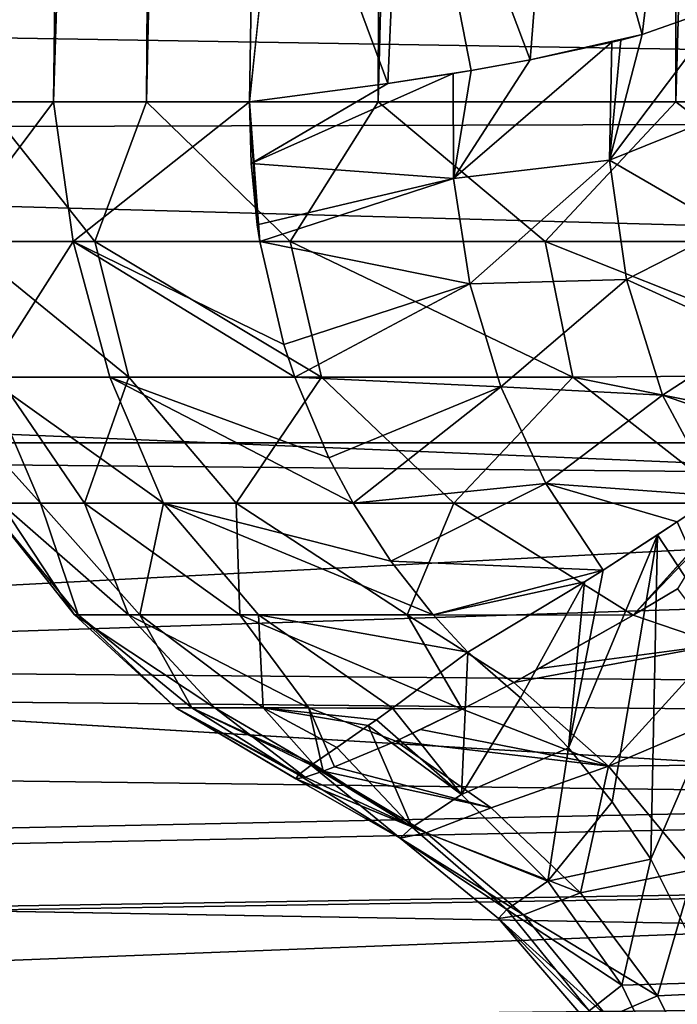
# Model space of a CAD drawing. Header units: millimetres. Extents: x -100 to 100, y -64 to 136.
# Tile 429 of 530: x -14.16 to -12.36, y 76.57 to 79.26. Entities that reach past the tile are written whole.
import ezdxf

# ---------------------------------------------------------------- set-up
doc = ezdxf.new("R2010")
doc.units = ezdxf.units.MM
doc.header["$LTSCALE"] = 159.143519
for name, color, linetype in [('10', 7, 'CONTINUOUS'), ('18', 7, 'CONTINUOUS'), ('19', 7, 'CONTINUOUS'), ('236', 7, 'CONTINUOUS'), ('237', 7, 'CONTINUOUS'), ('238', 7, 'CONTINUOUS'), ('255', 7, 'CONTINUOUS'), ('275', 7, 'CONTINUOUS'), ('283', 7, 'CONTINUOUS'), ('397', 7, 'CONTINUOUS'), ('407', 7, 'CONTINUOUS'), ('412', 7, 'CONTINUOUS'), ('437', 7, 'CONTINUOUS')]:
    doc.layers.add(name, color=color, linetype=linetype)

msp = doc.modelspace()

# ---------------------------------------------------------------- linework, layer by layer
at = {"layer": '10', "color": 7, "linetype": 'CONTINUOUS', "true_color": 0x8c979c}
for points in [[(-12.363, 77.7046, -6.756), (-12.2487, 77.5525, -6.7154), (-12.4833, 77.6325, -6.3911), (-12.363, 77.7046, -6.756)], [(-12.4833, 77.6325, -6.3911), (-12.2487, 77.5525, -6.7154), (-12.7401, 77.4865, -5.4889), (-12.4833, 77.6325, -6.3911)], [(-12.7401, 77.4865, -5.4889), (-12.2487, 77.5525, -6.7154), (-12.8098, 77.4488, -5.2056), (-12.7401, 77.4865, -5.4889)], [(-12.8098, 77.4488, -5.2056), (-12.2487, 77.5525, -6.7154), (-12.5507, 77.2197, -5.2134), (-12.8098, 77.4488, -5.2056)], [(-12.2487, 77.5525, -6.7154), (-12.1456, 77.3922, -6.6794), (-12.5507, 77.2197, -5.2134), (-12.2487, 77.5525, -6.7154)], [(-12.9524, 77.1424, 3.5299), (-12.9351, 77.5315, 5.1499), (-13.141, 77.378, 3.9949), (-12.9524, 77.1424, 3.5299)], [(-12.7918, 77.4064, 5.1769), (-12.9351, 77.5315, 5.1499), (-12.9524, 77.1424, 3.5299), (-12.7918, 77.4064, 5.1769)], [(-12.8098, 77.4488, -5.2056), (-12.5507, 77.2197, -5.2134), (-12.9509, 77.3756, -4.5638), (-12.8098, 77.4488, -5.2056)], [(-12.66, 77.2697, 5.2066), (-12.7918, 77.4064, 5.1769), (-12.9524, 77.1424, 3.5299), (-12.66, 77.2697, 5.2066)], [(-13.1845, 77.3468, 3.6872), (-12.9524, 77.1424, 3.5299), (-13.141, 77.378, 3.9949), (-13.1845, 77.3468, 3.6872)], [(-12.5507, 77.2197, -5.2134), (-13.0648, 77.3199, -3.953), (-12.9509, 77.3756, -4.5638), (-12.5507, 77.2197, -5.2134)], [(-12.1456, 77.3922, -6.6794), (-12.0544, 77.2251, -6.648), (-12.5507, 77.2197, -5.2134), (-12.1456, 77.3922, -6.6794)], [(-13.2073, 77.3309, 3.5134), (-12.9524, 77.1424, 3.5299), (-13.1845, 77.3468, 3.6872), (-13.2073, 77.3309, 3.5134)], [(-13.2073, 77.3309, 3.5134), (-13.2937, 77.2705, 2.7199), (-13.0874, 77.0528, 1.7876), (-13.2073, 77.3309, 3.5134)], [(-12.9524, 77.1424, 3.5299), (-13.2073, 77.3309, 3.5134), (-13.0874, 77.0528, 1.7876), (-12.9524, 77.1424, 3.5299)], [(-12.5507, 77.2197, -5.2134), (-13.1323, 77.2886, -3.5346), (-13.0648, 77.3199, -3.953), (-12.5507, 77.2197, -5.2134)], [(-13.0874, 77.0528, 1.7876), (-13.2937, 77.2705, 2.7199), (-13.3578, 77.2261, 1.8729), (-13.0874, 77.0528, 1.7876)], [(-12.8717, 77.1061, -3.524), (-13.3, 77.2177, -2.1477), (-13.1323, 77.2886, -3.5346), (-12.8717, 77.1061, -3.524)], [(-12.5507, 77.2197, -5.2134), (-12.8717, 77.1061, -3.524), (-13.1323, 77.2886, -3.5346), (-12.5507, 77.2197, -5.2134)], [(-12.7168, 76.9055, 3.5621), (-12.66, 77.2697, 5.2066), (-12.9524, 77.1424, 3.5299), (-12.7168, 76.9055, 3.5621)], [(-12.5408, 77.1224, 5.2386), (-12.66, 77.2697, 5.2066), (-12.7168, 76.9055, 3.5621), (-12.5408, 77.1224, 5.2386)], [(-13.3635, 77.2222, 1.7756), (-13.3984, 77.1962, 0.9001), (-13.1201, 77.0233, 0.0065), (-13.3635, 77.2222, 1.7756)], [(-13.3635, 77.2222, 1.7756), (-13.0874, 77.0528, 1.7876), (-13.3578, 77.2261, 1.8729), (-13.3635, 77.2222, 1.7756)], [(-13.0874, 77.0528, 1.7876), (-13.3635, 77.2222, 1.7756), (-13.1201, 77.0233, 0.0065), (-13.0874, 77.0528, 1.7876)], [(-13.3308, 77.2063, -1.7824), (-13.3, 77.2177, -2.1477), (-12.8717, 77.1061, -3.524), (-13.3308, 77.2063, -1.7824)], [(-12.5507, 77.2197, -5.2134), (-12.6276, 76.8735, -3.5378), (-12.8717, 77.1061, -3.524), (-12.5507, 77.2197, -5.2134)], [(-12.5507, 77.2197, -5.2134), (-12.3171, 76.9375, -5.2492), (-12.6276, 76.8735, -3.5378), (-12.5507, 77.2197, -5.2134)], [(-12.5507, 77.2197, -5.2134), (-12.0544, 77.2251, -6.648), (-12.3171, 76.9375, -5.2492), (-12.5507, 77.2197, -5.2134)], [(-13.1201, 77.0233, 0.0065), (-13.3984, 77.1962, 0.9001), (-13.4056, 77.1853, 0.0024), (-13.1201, 77.0233, 0.0065)], [(-13.1201, 77.0233, 0.0065), (-13.4056, 77.1853, 0.0024), (-13.0488, 77.0382, -1.775), (-13.1201, 77.0233, 0.0065)], [(-13.4056, 77.1853, 0.0024), (-13.4041, 77.1849, -0.1344), (-13.0488, 77.0382, -1.775), (-13.4056, 77.1853, 0.0024)], [(-13.0488, 77.0382, -1.775), (-13.4041, 77.1849, -0.1344), (-13.3802, 77.1897, -0.9662), (-13.0488, 77.0382, -1.775)], [(-13.3308, 77.2063, -1.7824), (-13.0488, 77.0382, -1.775), (-13.3802, 77.1897, -0.9662), (-13.3308, 77.2063, -1.7824)], [(-13.0488, 77.0382, -1.775), (-13.3308, 77.2063, -1.7824), (-12.8717, 77.1061, -3.524), (-13.0488, 77.0382, -1.775)], [(-12.7168, 76.9055, 3.5621), (-12.9524, 77.1424, 3.5299), (-13.0874, 77.0528, 1.7876), (-12.7168, 76.9055, 3.5621)], [(-12.6276, 76.8735, -3.5378), (-13.0488, 77.0382, -1.775), (-12.8717, 77.1061, -3.524), (-12.6276, 76.8735, -3.5378)], [(-12.4351, 76.9657, 5.2728), (-12.5408, 77.1224, 5.2386), (-12.7168, 76.9055, 3.5621), (-12.4351, 76.9657, 5.2728)], [(-12.8291, 76.8285, 1.8046), (-13.0874, 77.0528, 1.7876), (-13.1201, 77.0233, 0.0065), (-12.8291, 76.8285, 1.8046)], [(-12.8291, 76.8285, 1.8046), (-12.7168, 76.9055, 3.5621), (-13.0874, 77.0528, 1.7876), (-12.8291, 76.8285, 1.8046)], [(-12.7838, 76.8134, -1.7781), (-13.1201, 77.0233, 0.0065), (-13.0488, 77.0382, -1.775), (-12.7838, 76.8134, -1.7781)], [(-12.8513, 76.8037, 0.0124), (-12.8291, 76.8285, 1.8046), (-13.1201, 77.0233, 0.0065), (-12.8513, 76.8037, 0.0124)], [(-12.8513, 76.8037, 0.0124), (-13.1201, 77.0233, 0.0065), (-12.7838, 76.8134, -1.7781), (-12.8513, 76.8037, 0.0124)], [(-12.7838, 76.8134, -1.7781), (-13.0488, 77.0382, -1.775), (-12.6276, 76.8735, -3.5378), (-12.7838, 76.8134, -1.7781)], [(-12.5151, 76.622, 3.5989), (-12.4351, 76.9657, 5.2728), (-12.7168, 76.9055, 3.5621), (-12.5151, 76.622, 3.5989)], [(-12.2671, 76.6288, 5.3466), (-12.4351, 76.9657, 5.2728), (-12.5151, 76.622, 3.5989), (-12.2671, 76.6288, 5.3466)], [(-12.3171, 76.9375, -5.2492), (-12.4172, 76.5923, -3.5577), (-12.6276, 76.8735, -3.5378), (-12.3171, 76.9375, -5.2492)], [(-12.3171, 76.9375, -5.2492), (-12.1291, 76.6064, -5.298), (-12.4172, 76.5923, -3.5577), (-12.3171, 76.9375, -5.2492)], [(-12.5151, 76.622, 3.5989), (-12.7168, 76.9055, 3.5621), (-12.8291, 76.8285, 1.8046), (-12.5151, 76.622, 3.5989)], [(-12.4172, 76.5923, -3.5577), (-12.7838, 76.8134, -1.7781), (-12.6276, 76.8735, -3.5378), (-12.4172, 76.5923, -3.5577)], [(-12.6041, 76.5517, 1.8235), (-12.8291, 76.8285, 1.8046), (-12.8513, 76.8037, 0.0124), (-12.6041, 76.5517, 1.8235)], [(-12.5529, 76.5341, -1.7838), (-12.8513, 76.8037, 0.0124), (-12.7838, 76.8134, -1.7781), (-12.5529, 76.5341, -1.7838)], [(-12.6041, 76.5517, 1.8235), (-12.5151, 76.622, 3.5989), (-12.8291, 76.8285, 1.8046), (-12.6041, 76.5517, 1.8235)], [(-12.5529, 76.5341, -1.7838), (-12.7838, 76.8134, -1.7781), (-12.4172, 76.5923, -3.5577), (-12.5529, 76.5341, -1.7838)], [(-12.6158, 76.5286, 0.0181), (-12.6041, 76.5517, 1.8235), (-12.8513, 76.8037, 0.0124), (-12.6158, 76.5286, 0.0181)], [(-12.6158, 76.5286, 0.0181), (-12.8513, 76.8037, 0.0124), (-12.5529, 76.5341, -1.7838), (-12.6158, 76.5286, 0.0181)], [(-12.3602, 76.2999, 3.6394), (-12.5151, 76.622, 3.5989), (-12.6041, 76.5517, 1.8235), (-12.3602, 76.2999, 3.6394)], [(-12.3602, 76.2999, 3.6394), (-12.2671, 76.6288, 5.3466), (-12.5151, 76.622, 3.5989), (-12.3602, 76.2999, 3.6394)], [(-12.254, 76.2707, -3.5833), (-12.5529, 76.5341, -1.7838), (-12.4172, 76.5923, -3.5577), (-12.254, 76.2707, -3.5833)], [(-12.1291, 76.6064, -5.298), (-12.254, 76.2707, -3.5833), (-12.4172, 76.5923, -3.5577), (-12.1291, 76.6064, -5.298)]]:
    msp.add_3dface(points, dxfattribs=at)
at = {"layer": '18', "color": 7, "linetype": 'CONTINUOUS', "true_color": 0x8c979c}
for points in [[(-14.4115, 79.0349, 2.1052), (-14.3533, 78.6532, 2.288), (-14.0675, 79.0349, 3.772), (-14.4115, 79.0349, 2.1052)], [(-14.3533, 78.6532, 2.288), (-14.0138, 78.6532, 3.8556), (-14.0675, 79.0349, 3.772), (-14.3533, 78.6532, 2.288)], [(-13.9541, 78.6532, -4.0664), (-14.3172, 78.6532, -2.5041), (-14.2574, 79.0349, -2.975), (-13.9541, 78.6532, -4.0664)], [(-13.813, 79.0349, -4.6179), (-13.9541, 78.6532, -4.0664), (-14.2574, 79.0349, -2.975), (-13.813, 79.0349, -4.6179)], [(-14.0675, 79.0349, 3.772), (-14.0138, 78.6532, 3.8556), (-13.5315, 79.035, 5.3873), (-14.0675, 79.0349, 3.772)], [(-14.0138, 78.6532, 3.8556), (-13.5036, 78.6532, 5.3762), (-13.5315, 79.035, 5.3873), (-14.0138, 78.6532, 3.8556)], [(-13.421, 78.6532, -5.5792), (-13.9541, 78.6532, -4.0664), (-13.813, 79.0349, -4.6179), (-13.421, 78.6532, -5.5792)], [(-13.18, 79.0349, -6.1977), (-13.421, 78.6532, -5.5792), (-13.813, 79.0349, -4.6179), (-13.18, 79.0349, -6.1977)], [(-13.5315, 79.035, 5.3873), (-13.5036, 78.6532, 5.3762), (-13.5106, 78.6994, 5.379), (-13.5315, 79.035, 5.3873)], [(-13.5276, 78.8668, 5.3858), (-13.5315, 79.035, 5.3873), (-13.5106, 78.6994, 5.379), (-13.5276, 78.8668, 5.3858)], [(-12.7246, 78.6532, -7.024), (-13.421, 78.6532, -5.5792), (-13.18, 79.0349, -6.1977), (-12.7246, 78.6532, -7.024)], [(-12.367, 79.0349, -7.6929), (-12.7246, 78.6532, -7.024), (-13.18, 79.0349, -6.1977), (-12.367, 79.0349, -7.6929)], [(-11.8731, 78.6532, -8.3833), (-12.7246, 78.6532, -7.024), (-12.367, 79.0349, -7.6929), (-11.8731, 78.6532, -8.3833)], [(-11.3852, 79.0349, -9.083), (-11.8731, 78.6532, -8.3833), (-12.367, 79.0349, -7.6929), (-11.3852, 79.0349, -9.083)], [(-14.3533, 78.6532, 2.288), (-14.2506, 78.2825, 2.2788), (-14.0138, 78.6532, 3.8556), (-14.3533, 78.6532, 2.288)], [(-13.8613, 78.2825, -4.0172), (-14.2189, 78.2825, -2.4689), (-14.3172, 78.6532, -2.5041), (-13.8613, 78.2825, -4.0172)], [(-13.9541, 78.6532, -4.0664), (-13.8613, 78.2825, -4.0172), (-14.3172, 78.6532, -2.5041), (-13.9541, 78.6532, -4.0664)], [(-14.2506, 78.2825, 2.2788), (-13.9137, 78.2825, 3.8317), (-14.0138, 78.6532, 3.8556), (-14.2506, 78.2825, 2.2788)], [(-13.9137, 78.2825, 3.8317), (-13.4081, 78.2825, 5.3382), (-14.0138, 78.6532, 3.8556), (-13.9137, 78.2825, 3.8317)], [(-14.0138, 78.6532, 3.8556), (-13.4081, 78.2825, 5.3382), (-13.4378, 78.3722, 5.35), (-14.0138, 78.6532, 3.8556)], [(-13.5036, 78.6532, 5.3762), (-14.0138, 78.6532, 3.8556), (-13.4378, 78.3722, 5.35), (-13.5036, 78.6532, 5.3762)], [(-13.3356, 78.2825, -5.5167), (-13.8613, 78.2825, -4.0172), (-13.9541, 78.6532, -4.0664), (-13.3356, 78.2825, -5.5167)], [(-13.421, 78.6532, -5.5792), (-13.3356, 78.2825, -5.5167), (-13.9541, 78.6532, -4.0664), (-13.421, 78.6532, -5.5792)], [(-12.6482, 78.2825, -6.9494), (-13.3356, 78.2825, -5.5167), (-13.421, 78.6532, -5.5792), (-12.6482, 78.2825, -6.9494)], [(-12.7246, 78.6532, -7.024), (-12.6482, 78.2825, -6.9494), (-13.421, 78.6532, -5.5792), (-12.7246, 78.6532, -7.024)], [(-11.8088, 78.289, -8.3004), (-12.6482, 78.2825, -6.9494), (-12.7246, 78.6532, -7.024), (-11.8088, 78.289, -8.3004)], [(-11.8731, 78.6532, -8.3833), (-11.8088, 78.289, -8.3004), (-12.7246, 78.6532, -7.024), (-11.8731, 78.6532, -8.3833)], [(-11.8088, 78.289, -8.3004), (-11.9957, 78.1525, -7.9235), (-12.6482, 78.2825, -6.9494), (-11.8088, 78.289, -8.3004)], [(-14.2519, 77.9383, 0.4718), (-14.1031, 77.9383, 2.1078), (-14.4147, 78.2825, 0.6983), (-14.2519, 77.9383, 0.4718)], [(-14.4147, 78.2825, 0.6983), (-14.1031, 77.9383, 2.1078), (-14.2506, 78.2825, 2.2788), (-14.4147, 78.2825, 0.6983)], [(-14.1031, 77.9383, 2.1078), (-13.767, 77.9383, 3.7158), (-14.2506, 78.2825, 2.2788), (-14.1031, 77.9383, 2.1078)], [(-14.2506, 78.2825, 2.2788), (-13.767, 77.9383, 3.7158), (-13.9137, 78.2825, 3.8317), (-14.2506, 78.2825, 2.2788)], [(-13.9826, 77.9383, -2.7973), (-14.2116, 77.9383, -1.1705), (-14.2189, 78.2825, -2.4689), (-13.9826, 77.9383, -2.7973)], [(-13.8613, 78.2825, -4.0172), (-13.9826, 77.9383, -2.7973), (-14.2189, 78.2825, -2.4689), (-13.8613, 78.2825, -4.0172)], [(-13.5681, 77.9383, -4.3869), (-13.9826, 77.9383, -2.7973), (-13.8613, 78.2825, -4.0172), (-13.5681, 77.9383, -4.3869)], [(-13.767, 77.9383, 3.7158), (-13.2483, 77.9383, 5.2746), (-13.9137, 78.2825, 3.8317), (-13.767, 77.9383, 3.7158)], [(-13.9137, 78.2825, 3.8317), (-13.2483, 77.9383, 5.2746), (-13.3151, 78.0628, 5.3012), (-13.9137, 78.2825, 3.8317)], [(-13.4081, 78.2825, 5.3382), (-13.9137, 78.2825, 3.8317), (-13.3151, 78.0628, 5.3012), (-13.4081, 78.2825, 5.3382)], [(-13.3356, 78.2825, -5.5167), (-13.5681, 77.9383, -4.3869), (-13.8613, 78.2825, -4.0172), (-13.3356, 78.2825, -5.5167)], [(-12.9735, 77.9383, -5.9183), (-13.5681, 77.9383, -4.3869), (-13.3356, 78.2825, -5.5167), (-12.9735, 77.9383, -5.9183)], [(-12.6482, 78.2825, -6.9494), (-12.9735, 77.9383, -5.9183), (-13.3356, 78.2825, -5.5167), (-12.6482, 78.2825, -6.9494)], [(-12.2074, 77.9388, -7.3708), (-12.9735, 77.9383, -5.9183), (-12.6482, 78.2825, -6.9494), (-12.2074, 77.9388, -7.3708)], [(-11.9957, 78.1525, -7.9235), (-12.2074, 77.9388, -7.3708), (-12.6482, 78.2825, -6.9494), (-11.9957, 78.1525, -7.9235)], [(-14.2519, 77.9383, 0.4718), (-14.2116, 77.9383, -1.1705), (-14.0101, 77.6334, -0.6467), (-14.2519, 77.9383, 0.4718)], [(-14.1031, 77.9383, 2.1078), (-14.2519, 77.9383, 0.4718), (-13.9997, 77.6334, 0.8428), (-14.1031, 77.9383, 2.1078)], [(-13.9997, 77.6334, 0.8428), (-14.2519, 77.9383, 0.4718), (-14.0101, 77.6334, -0.6467), (-13.9997, 77.6334, 0.8428)], [(-14.2116, 77.9383, -1.1705), (-13.9826, 77.9383, -2.7973), (-13.8625, 77.6334, -2.129), (-14.2116, 77.9383, -1.1705)], [(-14.0101, 77.6334, -0.6467), (-14.2116, 77.9383, -1.1705), (-13.8625, 77.6334, -2.129), (-14.0101, 77.6334, -0.6467)], [(-13.767, 77.9383, 3.7158), (-14.1031, 77.9383, 2.1078), (-13.8313, 77.6334, 2.3228), (-13.767, 77.9383, 3.7158)], [(-13.8313, 77.6334, 2.3228), (-14.1031, 77.9383, 2.1078), (-13.9997, 77.6334, 0.8428), (-13.8313, 77.6334, 2.3228)], [(-13.9826, 77.9383, -2.7973), (-13.5681, 77.9383, -4.3869), (-13.5585, 77.6334, -3.5872), (-13.9826, 77.9383, -2.7973)], [(-13.8625, 77.6334, -2.129), (-13.9826, 77.9383, -2.7973), (-13.5585, 77.6334, -3.5872), (-13.8625, 77.6334, -2.129)], [(-13.507, 77.6334, 3.7766), (-13.767, 77.9383, 3.7158), (-13.8313, 77.6334, 2.3228), (-13.507, 77.6334, 3.7766)], [(-13.2483, 77.9383, 5.2746), (-13.767, 77.9383, 3.7158), (-13.1459, 77.7799, 5.2338), (-13.2483, 77.9383, 5.2746)], [(-13.1459, 77.7799, 5.2338), (-13.767, 77.9383, 3.7158), (-13.0303, 77.6334, 5.1878), (-13.1459, 77.7799, 5.2338)], [(-13.0303, 77.6334, 5.1878), (-13.767, 77.9383, 3.7158), (-13.507, 77.6334, 3.7766), (-13.0303, 77.6334, 5.1878)], [(-13.5681, 77.9383, -4.3869), (-12.9735, 77.9383, -5.9183), (-13.1016, 77.6334, -5.0049), (-13.5681, 77.9383, -4.3869)], [(-13.5585, 77.6334, -3.5872), (-13.5681, 77.9383, -4.3869), (-13.1016, 77.6334, -5.0049), (-13.5585, 77.6334, -3.5872)], [(-12.9735, 77.9383, -5.9183), (-12.4833, 77.6325, -6.3911), (-13.1016, 77.6334, -5.0049), (-12.9735, 77.9383, -5.9183)], [(-12.2074, 77.9388, -7.3708), (-12.4833, 77.6325, -6.3911), (-12.9735, 77.9383, -5.9183), (-12.2074, 77.9388, -7.3708)], [(-12.4833, 77.6325, -6.3911), (-12.2074, 77.9388, -7.3708), (-12.2182, 77.9256, -7.3368), (-12.4833, 77.6325, -6.3911)], [(-12.4833, 77.6325, -6.3911), (-12.2182, 77.9256, -7.3368), (-12.2717, 77.8547, -7.1534), (-12.4833, 77.6325, -6.3911)], [(-12.363, 77.7046, -6.756), (-12.4833, 77.6325, -6.3911), (-12.2717, 77.8547, -7.1534), (-12.363, 77.7046, -6.756)], [(-13.9997, 77.6334, 0.8428), (-14.0101, 77.6334, -0.6467), (-13.733, 77.379, -0.2998), (-13.9997, 77.6334, 0.8428)], [(-14.0101, 77.6334, -0.6467), (-13.8625, 77.6334, -2.129), (-13.6262, 77.379, -1.7356), (-14.0101, 77.6334, -0.6467)], [(-13.733, 77.379, -0.2998), (-14.0101, 77.6334, -0.6467), (-13.6262, 77.379, -1.7356), (-13.733, 77.379, -0.2998)], [(-13.8313, 77.6334, 2.3228), (-13.9997, 77.6334, 0.8428), (-13.689, 77.379, 1.1392), (-13.8313, 77.6334, 2.3228)], [(-13.689, 77.379, 1.1392), (-13.9997, 77.6334, 0.8428), (-13.733, 77.379, -0.2998), (-13.689, 77.379, 1.1392)], [(-13.8625, 77.6334, -2.129), (-13.5585, 77.6334, -3.5872), (-13.3697, 77.379, -3.1523), (-13.8625, 77.6334, -2.129)], [(-13.6262, 77.379, -1.7356), (-13.8625, 77.6334, -2.129), (-13.3697, 77.379, -3.1523), (-13.6262, 77.379, -1.7356)], [(-13.507, 77.6334, 3.7766), (-13.8313, 77.6334, 2.3228), (-13.4945, 77.379, 2.5658), (-13.507, 77.6334, 3.7766)], [(-13.4945, 77.379, 2.5658), (-13.8313, 77.6334, 2.3228), (-13.689, 77.379, 1.1392), (-13.4945, 77.379, 2.5658)], [(-12.9509, 77.3756, -4.5638), (-13.5585, 77.6334, -3.5872), (-13.1016, 77.6334, -5.0049), (-12.9509, 77.3756, -4.5638)], [(-13.5585, 77.6334, -3.5872), (-12.9509, 77.3756, -4.5638), (-13.3697, 77.379, -3.1523), (-13.5585, 77.6334, -3.5872)], [(-13.141, 77.378, 3.9949), (-12.9351, 77.5315, 5.1499), (-13.507, 77.6334, 3.7766), (-13.141, 77.378, 3.9949)], [(-12.9351, 77.5315, 5.1499), (-13.0303, 77.6334, 5.1878), (-13.507, 77.6334, 3.7766), (-12.9351, 77.5315, 5.1499)], [(-13.141, 77.378, 3.9949), (-13.507, 77.6334, 3.7766), (-13.4945, 77.379, 2.5658), (-13.141, 77.378, 3.9949)], [(-12.4833, 77.6325, -6.3911), (-12.8098, 77.4488, -5.2056), (-13.1016, 77.6334, -5.0049), (-12.4833, 77.6325, -6.3911)], [(-12.8098, 77.4488, -5.2056), (-12.9509, 77.3756, -4.5638), (-13.1016, 77.6334, -5.0049), (-12.8098, 77.4488, -5.2056)], [(-12.4833, 77.6325, -6.3911), (-12.7401, 77.4865, -5.4889), (-12.8098, 77.4488, -5.2056), (-12.4833, 77.6325, -6.3911)], [(-13.4056, 77.1853, 0.0024), (-13.3984, 77.1962, 0.9001), (-13.733, 77.379, -0.2998), (-13.4056, 77.1853, 0.0024)], [(-13.3984, 77.1962, 0.9001), (-13.689, 77.379, 1.1392), (-13.733, 77.379, -0.2998), (-13.3984, 77.1962, 0.9001)], [(-13.4041, 77.1849, -0.1344), (-13.4056, 77.1853, 0.0024), (-13.733, 77.379, -0.2998), (-13.4041, 77.1849, -0.1344)], [(-13.3802, 77.1897, -0.9662), (-13.4041, 77.1849, -0.1344), (-13.733, 77.379, -0.2998), (-13.3802, 77.1897, -0.9662)], [(-13.3802, 77.1897, -0.9662), (-13.733, 77.379, -0.2998), (-13.6262, 77.379, -1.7356), (-13.3802, 77.1897, -0.9662)], [(-13.3635, 77.2222, 1.7756), (-13.3578, 77.2261, 1.8729), (-13.689, 77.379, 1.1392), (-13.3635, 77.2222, 1.7756)], [(-13.3984, 77.1962, 0.9001), (-13.3635, 77.2222, 1.7756), (-13.689, 77.379, 1.1392), (-13.3984, 77.1962, 0.9001)], [(-13.3578, 77.2261, 1.8729), (-13.4945, 77.379, 2.5658), (-13.689, 77.379, 1.1392), (-13.3578, 77.2261, 1.8729)], [(-13.3308, 77.2063, -1.7824), (-13.3802, 77.1897, -0.9662), (-13.6262, 77.379, -1.7356), (-13.3308, 77.2063, -1.7824)], [(-13.3308, 77.2063, -1.7824), (-13.6262, 77.379, -1.7356), (-13.3697, 77.379, -3.1523), (-13.3308, 77.2063, -1.7824)], [(-13.2073, 77.3309, 3.5134), (-13.1845, 77.3468, 3.6872), (-13.4945, 77.379, 2.5658), (-13.2073, 77.3309, 3.5134)], [(-13.2937, 77.2705, 2.7199), (-13.2073, 77.3309, 3.5134), (-13.4945, 77.379, 2.5658), (-13.2937, 77.2705, 2.7199)], [(-13.1845, 77.3468, 3.6872), (-13.141, 77.378, 3.9949), (-13.4945, 77.379, 2.5658), (-13.1845, 77.3468, 3.6872)], [(-13.3578, 77.2261, 1.8729), (-13.2937, 77.2705, 2.7199), (-13.4945, 77.379, 2.5658), (-13.3578, 77.2261, 1.8729)], [(-13.3, 77.2177, -2.1477), (-13.3308, 77.2063, -1.7824), (-13.3697, 77.379, -3.1523), (-13.3, 77.2177, -2.1477)], [(-13.1323, 77.2886, -3.5346), (-13.3, 77.2177, -2.1477), (-13.3697, 77.379, -3.1523), (-13.1323, 77.2886, -3.5346)], [(-12.9509, 77.3756, -4.5638), (-13.1323, 77.2886, -3.5346), (-13.3697, 77.379, -3.1523), (-12.9509, 77.3756, -4.5638)], [(-13.0648, 77.3199, -3.953), (-13.1323, 77.2886, -3.5346), (-12.9509, 77.3756, -4.5638), (-13.0648, 77.3199, -3.953)]]:
    msp.add_3dface(points, dxfattribs=at)
at = {"layer": '19', "color": 7, "linetype": 'CONTINUOUS', "true_color": 0x8c979c}
for points in [[(-14.5071, 79.0349, -1.2915), (-14.5587, 79.0349, 0.4097), (-14.0342, 109.4168, 0), (-14.5071, 79.0349, -1.2915)], [(-14.5587, 79.0349, 0.4097), (-14.4115, 79.0349, 2.1052), (-13.9318, 109.4168, 1.6919), (-14.5587, 79.0349, 0.4097)], [(-14.0342, 109.4168, 0), (-14.5587, 79.0349, 0.4097), (-13.9318, 109.4168, 1.6919), (-14.0342, 109.4168, 0)], [(-14.2574, 79.0349, -2.975), (-14.5071, 79.0349, -1.2915), (-13.9318, 109.4168, -1.6919), (-14.2574, 79.0349, -2.975)], [(-13.9318, 109.4168, -1.6919), (-14.5071, 79.0349, -1.2915), (-14.0342, 109.4168, 0), (-13.9318, 109.4168, -1.6919)], [(-14.4115, 79.0349, 2.1052), (-14.0675, 79.0349, 3.772), (-13.6264, 109.4168, 3.3582), (-14.4115, 79.0349, 2.1052)], [(-13.9318, 109.4168, 1.6919), (-14.4115, 79.0349, 2.1052), (-13.6264, 109.4168, 3.3582), (-13.9318, 109.4168, 1.6919)], [(-13.813, 79.0349, -4.6179), (-14.2574, 79.0349, -2.975), (-13.6264, 109.4168, -3.3582), (-13.813, 79.0349, -4.6179)], [(-13.6264, 109.4168, -3.3582), (-14.2574, 79.0349, -2.975), (-13.9318, 109.4168, -1.6919), (-13.6264, 109.4168, -3.3582)], [(-14.0675, 79.0349, 3.772), (-13.5315, 79.035, 5.3873), (-13.122, 109.4168, 4.977), (-14.0675, 79.0349, 3.772)], [(-13.6264, 109.4168, 3.3582), (-14.0675, 79.0349, 3.772), (-13.122, 109.4168, 4.977), (-13.6264, 109.4168, 3.3582)], [(-13.18, 79.0349, -6.1977), (-13.813, 79.0349, -4.6179), (-13.122, 109.4168, -4.977), (-13.18, 79.0349, -6.1977)], [(-13.122, 109.4168, -4.977), (-13.813, 79.0349, -4.6179), (-13.6264, 109.4168, -3.3582), (-13.122, 109.4168, -4.977)], [(-13.5315, 79.035, 5.3873), (-13.4453, 79.8713, 5.5607), (-13.122, 109.4168, 4.977), (-13.5315, 79.035, 5.3873)], [(-12.367, 79.0349, -7.6929), (-13.18, 79.0349, -6.1977), (-12.4267, 109.4168, -6.5219), (-12.367, 79.0349, -7.6929)], [(-12.4267, 109.4168, -6.5219), (-13.18, 79.0349, -6.1977), (-13.122, 109.4168, -4.977), (-12.4267, 109.4168, -6.5219)], [(-11.55, 109.4168, -7.9722), (-12.367, 79.0349, -7.6929), (-12.4267, 109.4168, -6.5219), (-11.55, 109.4168, -7.9722)], [(-11.3852, 79.0349, -9.083), (-12.367, 79.0349, -7.6929), (-11.55, 109.4168, -7.9722), (-11.3852, 79.0349, -9.083)]]:
    msp.add_3dface(points, dxfattribs=at)
at = {"layer": '236', "color": 7, "linetype": 'CONTINUOUS', "true_color": 0x8c979c}
for points in [[(-12.2516, 78.995, 10.0995), (-12.2292, 79.2998, 10.0962), (-12.5484, 78.8754, 8.5034), (-12.2516, 78.995, 10.0995)], [(-12.5484, 78.8754, 8.5034), (-12.2292, 79.2998, 10.0962), (-12.4596, 79.2192, 8.8671), (-12.5484, 78.8754, 8.5034)], [(-12.5171, 79.2039, 8.6111), (-12.5484, 78.8754, 8.5034), (-12.4596, 79.2192, 8.8671), (-12.5171, 79.2039, 8.6111)], [(-12.5417, 79.1978, 8.5058), (-12.5484, 78.8754, 8.5034), (-12.5171, 79.2039, 8.6111), (-12.5417, 79.1978, 8.5058)], [(-12.7651, 79.1498, 7.6426), (-12.9747, 78.8259, 6.9273), (-12.5417, 79.1978, 8.5058), (-12.7651, 79.1498, 7.6426)], [(-12.5417, 79.1978, 8.5058), (-12.9747, 78.8259, 6.9273), (-12.5484, 78.8754, 8.5034), (-12.5417, 79.1978, 8.5058)], [(-12.926, 79.1208, 7.0976), (-12.9747, 78.8259, 6.9273), (-12.7651, 79.1498, 7.6426), (-12.926, 79.1208, 7.0976)], [(-12.9753, 79.1126, 6.9403), (-12.9747, 78.8259, 6.9273), (-12.926, 79.1208, 7.0976), (-12.9753, 79.1126, 6.9403)], [(-13.1544, 79.085, 6.4001), (-13.5276, 78.8668, 5.3858), (-12.9753, 79.1126, 6.9403), (-13.1544, 79.085, 6.4001)], [(-12.9753, 79.1126, 6.9403), (-13.5276, 78.8668, 5.3858), (-12.9747, 78.8259, 6.9273), (-12.9753, 79.1126, 6.9403)], [(-13.5315, 79.035, 5.3873), (-13.5276, 78.8668, 5.3858), (-13.1544, 79.085, 6.4001), (-13.5315, 79.035, 5.3873)], [(-12.2277, 78.6903, 10.096), (-12.2516, 78.995, 10.0995), (-12.5484, 78.8754, 8.5034), (-12.2277, 78.6903, 10.096)], [(-13.5276, 78.8668, 5.3858), (-13.5106, 78.6994, 5.379), (-12.9747, 78.8259, 6.9273), (-13.5276, 78.8668, 5.3858)], [(-12.9747, 78.8259, 6.9273), (-12.9303, 78.5377, 6.9133), (-12.5484, 78.8754, 8.5034), (-12.9747, 78.8259, 6.9273)], [(-12.5484, 78.8754, 8.5034), (-12.9303, 78.5377, 6.9133), (-12.5021, 78.5497, 8.4928), (-12.5484, 78.8754, 8.5034)], [(-12.2277, 78.6903, 10.096), (-12.5484, 78.8754, 8.5034), (-12.5021, 78.5497, 8.4928), (-12.2277, 78.6903, 10.096)], [(-13.5106, 78.6994, 5.379), (-13.5036, 78.6532, 5.3762), (-12.9747, 78.8259, 6.9273), (-13.5106, 78.6994, 5.379)], [(-12.9747, 78.8259, 6.9273), (-13.5036, 78.6532, 5.3762), (-12.9303, 78.5377, 6.9133), (-12.9747, 78.8259, 6.9273)], [(-12.1582, 78.3929, 10.0859), (-12.2277, 78.6903, 10.096), (-12.5021, 78.5497, 8.4928), (-12.1582, 78.3929, 10.0859)], [(-13.5036, 78.6532, 5.3762), (-13.4378, 78.3722, 5.35), (-12.9303, 78.5377, 6.9133), (-13.5036, 78.6532, 5.3762)], [(-13.4378, 78.3722, 5.35), (-13.4081, 78.2825, 5.3382), (-12.9303, 78.5377, 6.9133), (-13.4378, 78.3722, 5.35)], [(-12.9303, 78.5377, 6.9133), (-13.4081, 78.2825, 5.3382), (-12.8453, 78.2567, 6.8865), (-12.9303, 78.5377, 6.9133)], [(-12.9303, 78.5377, 6.9133), (-12.8453, 78.2567, 6.8865), (-12.5021, 78.5497, 8.4928), (-12.9303, 78.5377, 6.9133)], [(-12.5021, 78.5497, 8.4928), (-12.8453, 78.2567, 6.8865), (-12.4035, 78.2339, 8.47), (-12.5021, 78.5497, 8.4928)], [(-12.1582, 78.3929, 10.0859), (-12.5021, 78.5497, 8.4928), (-12.4035, 78.2339, 8.47), (-12.1582, 78.3929, 10.0859)], [(-12.0447, 78.1097, 10.0693), (-12.1582, 78.3929, 10.0859), (-12.4035, 78.2339, 8.47), (-12.0447, 78.1097, 10.0693)], [(-13.4081, 78.2825, 5.3382), (-13.3151, 78.0628, 5.3012), (-12.8453, 78.2567, 6.8865), (-13.4081, 78.2825, 5.3382)], [(-13.3151, 78.0628, 5.3012), (-13.2483, 77.9383, 5.2746), (-12.8453, 78.2567, 6.8865), (-13.3151, 78.0628, 5.3012)], [(-12.8453, 78.2567, 6.8865), (-13.2483, 77.9383, 5.2746), (-12.7221, 77.9921, 6.8477), (-12.8453, 78.2567, 6.8865)], [(-12.8453, 78.2567, 6.8865), (-12.7221, 77.9921, 6.8477), (-12.4035, 78.2339, 8.47), (-12.8453, 78.2567, 6.8865)], [(-12.4035, 78.2339, 8.47), (-12.7221, 77.9921, 6.8477), (-12.2562, 77.9588, 8.4867), (-12.4035, 78.2339, 8.47)], [(-12.0447, 78.1097, 10.0693), (-12.4035, 78.2339, 8.47), (-12.2562, 77.9588, 8.4867), (-12.0447, 78.1097, 10.0693)], [(-13.2483, 77.9383, 5.2746), (-13.1459, 77.7799, 5.2338), (-12.7221, 77.9921, 6.8477), (-13.2483, 77.9383, 5.2746)], [(-12.7221, 77.9921, 6.8477), (-13.1459, 77.7799, 5.2338), (-12.5653, 77.7559, 6.8074), (-12.7221, 77.9921, 6.8477)], [(-12.7221, 77.9921, 6.8477), (-12.5653, 77.7559, 6.8074), (-12.3633, 77.8871, 7.8557), (-12.7221, 77.9921, 6.8477)], [(-12.2562, 77.9588, 8.4867), (-12.7221, 77.9921, 6.8477), (-12.3633, 77.8871, 7.8557), (-12.2562, 77.9588, 8.4867)], [(-12.5653, 77.7559, 6.8074), (-12.4175, 77.8516, 7.5602), (-12.3633, 77.8871, 7.8557), (-12.5653, 77.7559, 6.8074)], [(-13.1459, 77.7799, 5.2338), (-13.0303, 77.6334, 5.1878), (-12.5653, 77.7559, 6.8074), (-13.1459, 77.7799, 5.2338)], [(-12.5653, 77.7559, 6.8074), (-13.0303, 77.6334, 5.1878), (-12.6166, 77.7237, 6.5621), (-12.5653, 77.7559, 6.8074)], [(-13.0303, 77.6334, 5.1878), (-12.9351, 77.5315, 5.1499), (-12.6166, 77.7237, 6.5621), (-13.0303, 77.6334, 5.1878)]]:
    msp.add_3dface(points, dxfattribs=at)
at = {"layer": '237', "color": 7, "linetype": 'CONTINUOUS', "true_color": 0x8c979c}
for points in [[(-12.2562, 77.9588, 8.4867), (-12.3633, 77.8871, 7.8557), (-12.1969, 77.5155, 7.6261), (-12.2562, 77.9588, 8.4867)], [(-12.3633, 77.8871, 7.8557), (-12.4175, 77.8516, 7.5602), (-12.1969, 77.5155, 7.6261), (-12.3633, 77.8871, 7.8557)], [(-12.66, 77.2697, 5.2066), (-12.5408, 77.1224, 5.2386), (-12.4175, 77.8516, 7.5602), (-12.66, 77.2697, 5.2066)], [(-12.5653, 77.7559, 6.8074), (-12.66, 77.2697, 5.2066), (-12.4175, 77.8516, 7.5602), (-12.5653, 77.7559, 6.8074)], [(-12.5408, 77.1224, 5.2386), (-12.4351, 76.9657, 5.2728), (-12.4175, 77.8516, 7.5602), (-12.5408, 77.1224, 5.2386)], [(-12.4175, 77.8516, 7.5602), (-12.4351, 76.9657, 5.2728), (-12.1969, 77.5155, 7.6261), (-12.4175, 77.8516, 7.5602)], [(-12.66, 77.2697, 5.2066), (-12.5653, 77.7559, 6.8074), (-12.6166, 77.7237, 6.5621), (-12.66, 77.2697, 5.2066)], [(-12.9351, 77.5315, 5.1499), (-12.7918, 77.4064, 5.1769), (-12.6166, 77.7237, 6.5621), (-12.9351, 77.5315, 5.1499)], [(-12.7918, 77.4064, 5.1769), (-12.66, 77.2697, 5.2066), (-12.6166, 77.7237, 6.5621), (-12.7918, 77.4064, 5.1769)], [(-12.4351, 76.9657, 5.2728), (-12.2671, 76.6288, 5.3466), (-12.1969, 77.5155, 7.6261), (-12.4351, 76.9657, 5.2728)]]:
    msp.add_3dface(points, dxfattribs=at)
at = {"layer": '238', "color": 7, "linetype": 'CONTINUOUS', "true_color": 0x8c979c}
for points in [[(-13.4453, 79.8713, 5.5607), (-13.1544, 79.085, 6.4001), (-13.1115, 80.0676, 6.3959), (-13.4453, 79.8713, 5.5607)], [(-13.1544, 79.085, 6.4001), (-12.926, 79.1208, 7.0976), (-13.1115, 80.0676, 6.3959), (-13.1544, 79.085, 6.4001)], [(-12.926, 79.1208, 7.0976), (-12.7651, 79.1498, 7.6426), (-13.1115, 80.0676, 6.3959), (-12.926, 79.1208, 7.0976)], [(-12.7651, 79.1498, 7.6426), (-12.6937, 80.0567, 7.6307), (-13.1115, 80.0676, 6.3959), (-12.7651, 79.1498, 7.6426)], [(-12.7651, 79.1498, 7.6426), (-12.4596, 79.2192, 8.8671), (-12.6937, 80.0567, 7.6307), (-12.7651, 79.1498, 7.6426)], [(-12.4596, 79.2192, 8.8671), (-12.3657, 79.9962, 8.8621), (-12.6937, 80.0567, 7.6307), (-12.4596, 79.2192, 8.8671)], [(-12.4596, 79.2192, 8.8671), (-12.2292, 79.2998, 10.0962), (-12.3657, 79.9962, 8.8621), (-12.4596, 79.2192, 8.8671)], [(-13.4453, 79.8713, 5.5607), (-13.5315, 79.035, 5.3873), (-13.1544, 79.085, 6.4001), (-13.4453, 79.8713, 5.5607)], [(-12.7651, 79.1498, 7.6426), (-12.5417, 79.1978, 8.5058), (-12.4596, 79.2192, 8.8671), (-12.7651, 79.1498, 7.6426)], [(-12.5417, 79.1978, 8.5058), (-12.5171, 79.2039, 8.6111), (-12.4596, 79.2192, 8.8671), (-12.5417, 79.1978, 8.5058)], [(-13.1544, 79.085, 6.4001), (-12.9753, 79.1126, 6.9403), (-12.926, 79.1208, 7.0976), (-13.1544, 79.085, 6.4001)]]:
    msp.add_3dface(points, dxfattribs=at)
at = {"layer": '255', "linetype": 'CONTINUOUS'}
for points in [[(-8.0253, 78.0997, 25.7), (-12.3639, 74.4889, 25.7), (-12.7593, 69.9003, 25.7), (-8.0253, 78.0997, 25.7)], [(-11.4916, 75.9319, 25.7), (-12.3639, 74.4889, 25.7), (-8.0253, 78.0997, 25.7), (-11.4916, 75.9319, 25.7)]]:
    msp.add_3dface(points, dxfattribs=at)
at = {"layer": '275', "color": 7, "linetype": 'CONTINUOUS', "true_color": 0xffe664}
msp.add_3dface([(-8.0253, 78.0997, 28.2), (-12.7593, 69.9003, 28.2), (-8.5737, 72.95, 28.2), (-8.0253, 78.0997, 28.2)], dxfattribs=at)
at = {"layer": '283', "color": 7, "linetype": 'CONTINUOUS', "true_color": 0xffe664}
for points in [[(-8.0253, 78.0997, 25.7), (-12.7593, 69.9003, 25.7), (-8.0253, 78.0997, 28.2), (-8.0253, 78.0997, 25.7)], [(-12.7593, 69.9003, 25.7), (-12.7593, 69.9003, 28.2), (-8.0253, 78.0997, 28.2), (-12.7593, 69.9003, 25.7)]]:
    msp.add_3dface(points, dxfattribs=at)
at = {"layer": '397', "color": 7, "linetype": 'CONTINUOUS', "true_color": 0xaaaaaa}
for points in [[(-89.1978, 78.7505, 45.7), (0, 81.35, 45.7), (-86.6491, 83.6845, 45.7), (-89.1978, 78.7505, 45.7)], [(-1.6091, 81.2527, 45.7), (0, 81.35, 45.7), (-89.1978, 78.7505, 45.7), (-1.6091, 81.2527, 45.7)], [(-3.1949, 80.9621, 45.7), (-1.6091, 81.2527, 45.7), (-89.1978, 78.7505, 45.7), (-3.1949, 80.9621, 45.7)], [(-4.734, 80.4825, 45.7), (-3.1949, 80.9621, 45.7), (-89.1978, 78.7505, 45.7), (-4.734, 80.4825, 45.7)], [(-6.204, 79.8208, 45.7), (-4.734, 80.4825, 45.7), (-89.1978, 78.7505, 45.7), (-6.204, 79.8208, 45.7)], [(-7.5837, 78.9868, 45.7), (-6.204, 79.8208, 45.7), (-89.1978, 78.7505, 45.7), (-7.5837, 78.9868, 45.7)], [(-8.8527, 77.9926, 45.7), (-7.5837, 78.9868, 45.7), (-89.1978, 78.7505, 45.7), (-8.8527, 77.9926, 45.7)], [(-91.4659, 73.6814, 45.7), (-8.8527, 77.9926, 45.7), (-89.1978, 78.7505, 45.7), (-91.4659, 73.6814, 45.7)], [(-9.9926, 76.8527, 45.7), (-8.8527, 77.9926, 45.7), (-91.4659, 73.6814, 45.7), (-9.9926, 76.8527, 45.7)], [(-10.9868, 75.5836, 45.7), (-9.9926, 76.8527, 45.7), (-91.4659, 73.6814, 45.7), (-10.9868, 75.5836, 45.7)]]:
    msp.add_3dface(points, dxfattribs=at)
at = {"layer": '407', "color": 7, "linetype": 'CONTINUOUS'}
for points in [[(-85.3342, 82.9627, 36.7), (87.8445, 78.1035, 36.7), (-87.8445, 78.1035, 36.7), (-85.3342, 82.9627, 36.7)], [(85.3342, 82.9627, 36.7), (87.8445, 78.1035, 36.7), (-85.3342, 82.9627, 36.7), (85.3342, 82.9627, 36.7)], [(-90.0783, 73.1116, 36.7), (-87.8445, 78.1035, 36.7), (-7.4179, 73.6919, 36.7), (-90.0783, 73.1116, 36.7)], [(-87.8445, 78.1035, 36.7), (87.8445, 78.1035, 36.7), (0, 77.35, 36.7), (-87.8445, 78.1035, 36.7)], [(-7.4179, 73.6919, 36.7), (-87.8445, 78.1035, 36.7), (-6.6114, 74.6115, 36.7), (-7.4179, 73.6919, 36.7)], [(-6.6114, 74.6115, 36.7), (-87.8445, 78.1035, 36.7), (-5.6919, 75.4178, 36.7), (-6.6114, 74.6115, 36.7)], [(-5.6919, 75.4178, 36.7), (-87.8445, 78.1035, 36.7), (-4.675, 76.0973, 36.7), (-5.6919, 75.4178, 36.7)], [(-4.675, 76.0973, 36.7), (-87.8445, 78.1035, 36.7), (-3.5781, 76.6383, 36.7), (-4.675, 76.0973, 36.7)], [(-3.5781, 76.6383, 36.7), (-87.8445, 78.1035, 36.7), (-2.42, 77.0314, 36.7), (-3.5781, 76.6383, 36.7)], [(-2.42, 77.0314, 36.7), (-87.8445, 78.1035, 36.7), (-1.2204, 77.27, 36.7), (-2.42, 77.0314, 36.7)], [(-1.2204, 77.27, 36.7), (-87.8445, 78.1035, 36.7), (0, 77.35, 36.7), (-1.2204, 77.27, 36.7)]]:
    msp.add_3dface(points, dxfattribs=at)
at = {"layer": '412', "linetype": 'CONTINUOUS'}
for points in [[(0, 77.35, 36.7427), (57.5181, 79.9352, 36.7427), (-60.2815, 76.0789, 36.7427), (0, 77.35, 36.7427)], [(57.5181, 79.9352, 36.7427), (-57.5181, 79.9352, 36.7427), (-60.2815, 76.0789, 36.7427), (57.5181, 79.9352, 36.7427)], [(-1.2204, 77.27, 36.7427), (0, 77.35, 36.7427), (-60.2815, 76.0789, 36.7427), (-1.2204, 77.27, 36.7427)], [(-2.42, 77.0314, 36.7427), (-1.2204, 77.27, 36.7427), (-60.2815, 76.0789, 36.7427), (-2.42, 77.0314, 36.7427)], [(-3.5781, 76.6383, 36.7427), (-2.42, 77.0314, 36.7427), (-60.2815, 76.0789, 36.7427), (-3.5781, 76.6383, 36.7427)], [(-4.675, 76.0973, 36.7427), (-3.5781, 76.6383, 36.7427), (-60.2815, 76.0789, 36.7427), (-4.675, 76.0973, 36.7427)]]:
    msp.add_3dface(points, dxfattribs=at)
at = {"layer": '437', "color": 7, "linetype": 'CONTINUOUS', "true_color": 0xaaaaaa}
for points in [[(-7.3941, 76.938, 44.7), (-60.2815, 76.0789, 44.7), (-57.5181, 79.9352, 44.7), (-7.3941, 76.938, 44.7)], [(-2.1736, 79.3945, 44.7), (-3.5846, 79.0323, 44.7), (-57.5181, 79.9352, 44.7), (-2.1736, 79.3945, 44.7)], [(-3.5846, 79.0323, 44.7), (-4.9391, 78.496, 44.7), (-57.5181, 79.9352, 44.7), (-3.5846, 79.0323, 44.7)], [(-4.9391, 78.496, 44.7), (-6.2156, 77.7942, 44.7), (-57.5181, 79.9352, 44.7), (-4.9391, 78.496, 44.7)], [(-6.2156, 77.7942, 44.7), (-7.3941, 76.938, 44.7), (-57.5181, 79.9352, 44.7), (-6.2156, 77.7942, 44.7)], [(-7.3941, 76.938, 44.7), (-8.456, 75.9407, 44.7), (-60.2815, 76.0789, 44.7), (-7.3941, 76.938, 44.7)]]:
    msp.add_3dface(points, dxfattribs=at)

doc.saveas('drawing.dxf')
